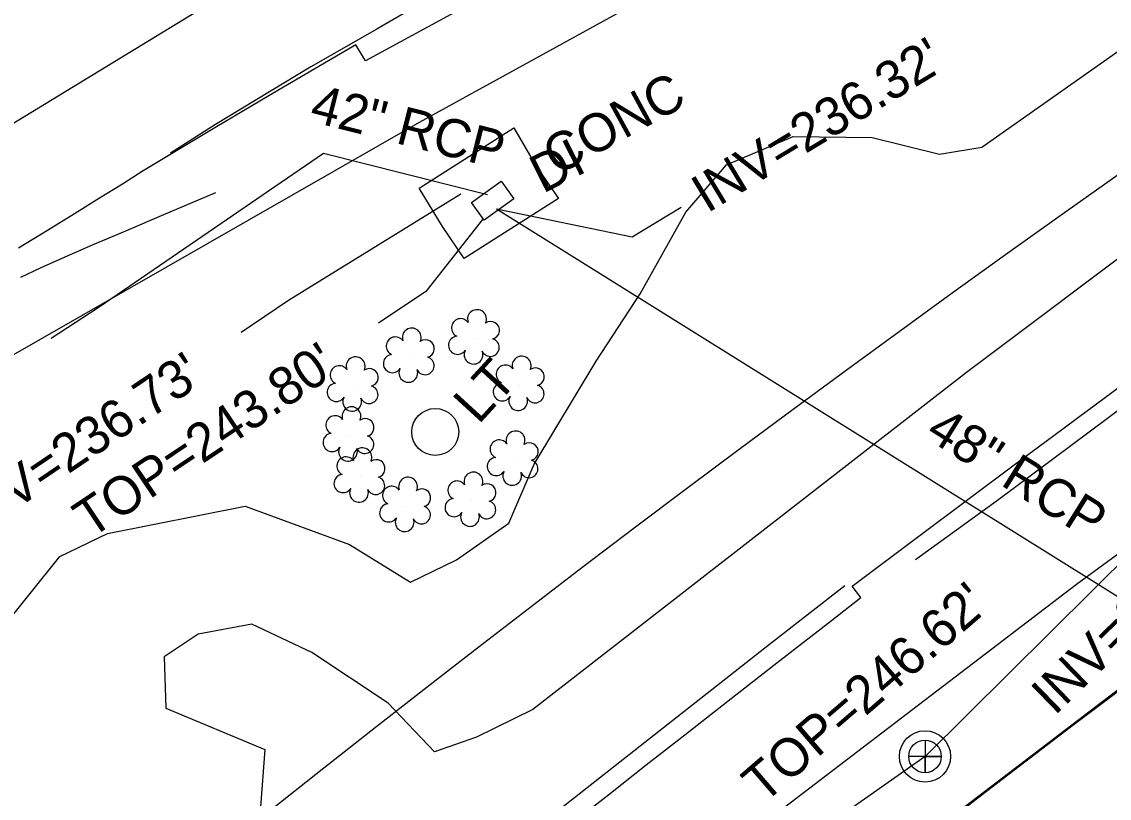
# Model space of a CAD drawing. Extents: x 2100323 to 2109811, y 740376 to 749755.
# Drawn here: x 2107097.1 to 2107211.2, y 745697.5 to 745779 of the extents above; entities that cross this region are included whole.
import ezdxf

# ---------------------------------------------------------------- set-up
doc = ezdxf.new("R2010")
doc.units = 0
for name, color, linetype in [('Exist Horizontal Alignment', 7, 'Continuous'), ('Exist Other Culture Area Outline', 7, 'Continuous'), ('Exist Other Culture Area Outline Text', 7, 'Continuous'), ('Exist Roads Curbs', 7, 'Continuous'), ('Exist Roads EOP', 7, 'Continuous'), ('Exist Roads EOT', 7, 'Continuous'), ('Exist Structure Minor Catch Basin Top Elevation', 7, 'Continuous'), ('Exist Structure Minor Drop Inlet', 7, 'Continuous'), ('Exist Structure Minor Drop Inlet Text', 7, 'Continuous'), ('Exist Structure Minor Pipes RCP 42 Inch', 7, 'Continuous'), ('Exist Structure Minor Pipes RCP 42 Inch Invert', 7, 'Continuous'), ('Exist Structure Minor Pipes RCP 42 Inch Leader', 7, 'Continuous'), ('Exist Structure Minor Pipes RCP 42 Inch Text', 7, 'Continuous'), ('Exist Structure Minor Pipes RCP 48 Inch', 7, 'Continuous'), ('Exist Structure Minor Pipes RCP 48 Inch Invert', 7, 'Continuous'), ('Exist Structure Minor Pipes RCP 48 Inch Leader', 7, 'Continuous'), ('Exist Structure Minor Pipes RCP 48 Inch Text', 7, 'Continuous'), ('Exist Utilities Gas UG Line SUE LOS B', 7, 'Continuous'), ('Exist Utilities Other Pole CELL', 7, 'Continuous'), ('Exist Utilities Other Pole Text', 7, 'Continuous'), ('Exist Utilities Sanitary Sewer Manhole CELL', 7, 'Continuous'), ('Exist Utilities Sanitary Sewer Manhole Text', 7, 'Continuous'), ('Exist Utilities Sanitary Sewer UG Line', 7, 'Continuous'), ('Exist Utilities Sanitary Sewer UG Line Invert Elevation', 7, 'Continuous'), ('Exist Vegetation Shrub CELL', 7, 'Continuous'), ('Exist Vegetation Woods Line', 7, 'Continuous')]:
    doc.layers.add(name, color=color, linetype=linetype)

msp = doc.modelspace()

# ---------------------------------------------------------------- linework, layer by layer
at = {"layer": 'Exist Horizontal Alignment'}
for centre, radius, end in [((2108313.04, 744202.32), 1909.86, 140.95358), ((2108362.3, 744184.07), 1909.86, 134.63361), ((2107590.76, 744964.65), 954.93, 146.59323)]:
    msp.add_arc(centre, radius, 114.45205, end, dxfattribs=at)
at = {"layer": 'Exist Other Culture Area Outline'}
msp.add_lwpolyline([(2107141.21, 745757.51), (2107138.77, 745761.52), (2107148.68, 745767.83), (2107150.96, 745763.93), (2107153.38, 745760.44), (2107143.47, 745754.12)], close=True, dxfattribs=at)
at = {"layer": 'Exist Roads Curbs'}
for points in [[(2107096.96, 745752.19), (2107099.04, 745753.16), (2107101.61, 745754.32), (2107104.48, 745755.57), (2107107.72, 745756.95), (2107111.72, 745758.64), (2107117.43, 745761.05)], [(2107094.01, 745646.92), (2107098.76, 745651), (2107104.39, 745655.82), (2107110.85, 745661.33), (2107117.82, 745667.2), (2107125.25, 745673.39), (2107132.33, 745679.24), (2107138.28, 745684.12), (2107143.29, 745688.19), (2107148.65, 745692.5), (2107154.57, 745697.22), (2107162.91, 745703.79), (2107175.52, 745713.67), (2107183.43, 745719.84)]]:
    msp.add_lwpolyline(points, dxfattribs=at)
at = {"layer": 'Exist Roads EOP'}
for points in [[(2107143.3, 745780.41), (2107133.11, 745774.88), (2107132.12, 745776.57), (2107123.93, 745771.76), (2107117.48, 745767.95), (2107112.77, 745765.13), (2107109.81, 745763.32), (2107107.61, 745761.95), (2107105.2, 745760.45), (2107102.58, 745758.83), (2107099.75, 745757.09), (2107096.73, 745755.22)], [(2107154.72, 745694.83), (2107158.65, 745697.92), (2107162.59, 745701.01), (2107166.62, 745704.17), (2107171.16, 745707.72), (2107176.29, 745711.72), (2107182.02, 745716.17), (2107185.1, 745718.57), (2107184.2, 745719.77), (2107190.76, 745724.69), (2107196.47, 745728.96), (2107201.33, 745732.58), (2107205.33, 745735.56), (2107208.89, 745738.2), (2107212.39, 745740.79)]]:
    msp.add_lwpolyline(points, dxfattribs=at)
at = {"layer": 'Exist Roads EOT'}
for points in [[(2107440.24, 745933.81), (2107404.03, 745917.39), (2107367.99, 745900.95), (2107333, 745885.1), (2107295.51, 745868.08), (2107259.58, 745851.79), (2107223.93, 745835.66), (2107188.4, 745819.06), (2107152.75, 745800.9), (2107116.84, 745780.9), (2107083.63, 745760.67)], [(2107445.49, 745923.72), (2107407.49, 745906.46), (2107371.23, 745889.95), (2107337.89, 745874.91), (2107302.05, 745858.67), (2107263.61, 745841.14), (2107229.6, 745825.83), (2107204.26, 745814.11), (2107202.83, 745813.62), (2107196.18, 745810.31), (2107186.42, 745805.5), (2107181.35, 745802.76), (2107174.89, 745799.66), (2107171.1, 745797.71), (2107165.57, 745795.12), (2107157.72, 745791), (2107149.86, 745786.83), (2107141.92, 745782.66), (2107134.31, 745778.21), (2107127.4, 745774.24), (2107117.38, 745768.2), (2107112.66, 745765.2)], [(2107190.85, 745722.55), (2107199.45, 745728.79), (2107215.09, 745740.46), (2107230.3, 745751.39), (2107246.82, 745763.07), (2107265.39, 745775.86), (2107283.27, 745787.95), (2107298.37, 745798.03), (2107312.44, 745807.14), (2107332.84, 745820.08), (2107349.38, 745830.67), (2107368.86, 745842.4), (2107385.68, 745852.15), (2107401.66, 745861.21), (2107416.1, 745869.46), (2107439.77, 745882.44)], [(2107442.69, 745870.6), (2107406.8, 745850.44), (2107372.86, 745830.68), (2107339.08, 745809.87), (2107305.42, 745788.22), (2107272.86, 745766.41), (2107240.1, 745743.62), (2107207.73, 745719.94), (2107176.48, 745696.07), (2107145.68, 745671.47), (2107115.52, 745646.13), (2107085.25, 745619.73)], [(2107448.5, 745860.92), (2107413.54, 745841.47), (2107378.34, 745820.88), (2107346.01, 745801.03), (2107313.07, 745779.84), (2107279.73, 745757.44), (2107247.51, 745734.81), (2107214.49, 745710.71), (2107183.61, 745687.12), (2107154.12, 745663.55), (2107122.01, 745636.81), (2107092.13, 745611.11)]]:
    msp.add_lwpolyline(points, dxfattribs=at)
at = {"layer": 'Exist Structure Minor Catch Basin Top Elevation'}
msp.add_lwpolyline([(2107145.39, 745758.22), (2107139.46, 745750.69), (2107134.48, 745747.35)], dxfattribs=at)
at = {"layer": 'Exist Structure Minor Drop Inlet'}
msp.add_lwpolyline([(2107144.24, 745760.02), (2107147.36, 745762.26), (2107148.69, 745760.4), (2107145.57, 745758.16)], close=True, dxfattribs=at)
at = {"layer": 'Exist Structure Minor Pipes RCP 42 Inch'}
msp.add_line((2107145.93, 745760.81), (2107128.73, 745765.17), dxfattribs=at)
at = {"layer": 'Exist Structure Minor Pipes RCP 42 Inch Leader'}
for points in [[(2107128.73, 745765.17), (2107105.17, 745749.04), (2107100.15, 745745.75)], [(2107143.14, 745760.89), (2107125.06, 745749.74), (2107120.08, 745746.38)]]:
    msp.add_lwpolyline(points, dxfattribs=at)
at = {"layer": 'Exist Structure Minor Pipes RCP 48 Inch'}
msp.add_line((2107146.88, 745759.35), (2107249.97, 745694.98), dxfattribs=at)
at = {"layer": 'Exist Structure Minor Pipes RCP 48 Inch Leader'}
msp.add_lwpolyline([(2107146.88, 745759.35), (2107161.1, 745756.4), (2107166.23, 745759.51)], dxfattribs=at)
at = {"layer": 'Exist Utilities Gas UG Line SUE LOS B'}
msp.add_lwpolyline([(2106916.45, 745724.72), (2106925.38, 745688.29), (2106937.02, 745690.76), (2106940.47, 745691.34), (2106991.24, 745664.81), (2107031.42, 745702.06), (2107081.15, 745735.47), (2107138.8, 745768.43), (2107209.26, 745807.24), (2107292.45, 745848.66), (2107346.05, 745873.93), (2107359.19, 745879.38), (2107363.65, 745878.23), (2107373.99, 745858.15), (2107393.75, 745818.21), (2107395.68, 745814.84), (2107398.3, 745812.89), (2107453.25, 745844.41), (2107460.11, 745847.54)], dxfattribs=at)
at = {"layer": 'Exist Utilities Other Pole CELL'}
msp.add_circle((2107140.44, 745735.94), 2.46, dxfattribs=at)
at = {"layer": 'Exist Utilities Sanitary Sewer Manhole CELL'}
msp.add_lwpolyline([(2107191.83, 745703.61), (2107191.83, 745700.19), (2107191.83, 745701.9), (2107193.54, 745701.9), (2107190.11, 745701.9)], dxfattribs=at)
for radius in [2.69, 1.71]:
    msp.add_circle((2107191.83, 745701.9), radius, dxfattribs=at)
at = {"layer": 'Exist Utilities Sanitary Sewer UG Line'}
for p, q in [((2107355.03, 745863.74), (2107191.83, 745701.9)), ((2107191.83, 745701.9), (2107139, 745664.8))]:
    msp.add_line(p, q, dxfattribs=at)
at = {"layer": 'Exist Vegetation Shrub CELL'}
for p, q in [((2107144.59, 745745.74), (2107144.59, 745745.74)), ((2107137.75, 745743.81), (2107137.75, 745743.81)), ((2107131.86, 745740.79), (2107131.86, 745740.79)), ((2107149.28, 745740.86), (2107149.28, 745740.86)), ((2107131.42, 745735.54), (2107131.42, 745735.54)), ((2107148.64, 745733.01), (2107148.64, 745733.01)), ((2107132.57, 745731.24), (2107132.57, 745731.24)), ((2107137.36, 745728.16), (2107137.36, 745728.16)), ((2107144.22, 745728.7), (2107144.22, 745728.7))]:
    msp.add_line(p, q, dxfattribs=at)
for centre, radius, start, end in [((2107144.82, 745747.78), 0.99, 334.8391, 200.4717), ((2107143.11, 745746.86), 0.968, 35.8908, 245.4216), ((2107146.26, 745746.6), 0.929, 284.4567, 126.0861), ((2107137.98, 745745.85), 0.99, 334.8391, 200.4717), ((2107136.27, 745744.94), 0.968, 35.8908, 245.4216), ((2107139.42, 745744.68), 0.929, 284.4567, 126.0861), ((2107142.79, 745745.03), 0.955, 95.1099, 327.9534), ((2107146.22, 745744.81), 0.937, 204.9913, 73.4601), ((2107132.09, 745742.83), 0.99, 334.8391, 200.4717), ((2107135.95, 745743.11), 0.955, 95.1099, 327.9534), ((2107139.39, 745742.88), 0.937, 204.9913, 73.4601), ((2107144.46, 745744.05), 0.984, 151.2797, 21.387), ((2107149.51, 745742.9), 0.99, 334.8391, 200.4717), ((2107130.38, 745741.92), 0.968, 35.8908, 245.4216), ((2107147.8, 745741.99), 0.968, 35.8908, 245.4216), ((2107150.95, 745741.73), 0.929, 284.4567, 126.0861), ((2107133.53, 745741.66), 0.929, 284.4567, 126.0861), ((2107137.62, 745742.13), 0.984, 151.2797, 21.387), ((2107130.06, 745740.09), 0.955, 95.1099, 327.9534), ((2107133.5, 745739.86), 0.937, 204.9913, 73.4601), ((2107147.48, 745740.15), 0.955, 95.1099, 327.9534), ((2107150.92, 745739.93), 0.937, 204.9913, 73.4601), ((2107131.73, 745739.11), 0.984, 151.2797, 21.387), ((2107149.15, 745739.18), 0.984, 151.2797, 21.387), ((2107131.65, 745737.59), 0.99, 334.8391, 200.4717), ((2107129.94, 745736.67), 0.968, 35.8908, 245.4216), ((2107133.09, 745736.41), 0.929, 284.4567, 126.0861), ((2107129.62, 745734.84), 0.955, 95.1099, 327.9534), ((2107148.87, 745735.05), 0.99, 334.8391, 200.4717), ((2107133.06, 745734.62), 0.937, 204.9913, 73.4601), ((2107147.16, 745734.14), 0.968, 35.8908, 245.4216), ((2107150.32, 745733.88), 0.929, 284.4567, 126.0861), ((2107131.29, 745733.86), 0.984, 151.2797, 21.387), ((2107132.8, 745733.28), 0.99, 334.8391, 200.4717), ((2107131.08, 745732.36), 0.968, 35.8908, 245.4216), ((2107134.24, 745732.1), 0.929, 284.4567, 126.0861), ((2107146.84, 745732.31), 0.955, 95.1099, 327.9534), ((2107150.28, 745732.08), 0.937, 204.9913, 73.4601), ((2107130.77, 745730.53), 0.955, 95.1099, 327.9534), ((2107134.2, 745730.31), 0.937, 204.9913, 73.4601), ((2107144.45, 745730.74), 0.99, 334.8391, 200.4717), ((2107148.52, 745731.33), 0.984, 151.2797, 21.387), ((2107135.88, 745729.28), 0.968, 35.8908, 245.4216), ((2107137.59, 745730.2), 0.99, 334.8391, 200.4717), ((2107142.73, 745729.83), 0.968, 35.8908, 245.4216), ((2107145.89, 745729.57), 0.929, 284.4567, 126.0861), ((2107132.44, 745729.55), 0.984, 151.2797, 21.387), ((2107139.03, 745729.03), 0.929, 284.4567, 126.0861), ((2107142.42, 745728), 0.955, 95.1099, 327.9534), ((2107135.56, 745727.45), 0.955, 95.1099, 327.9534), ((2107139, 745727.23), 0.937, 204.9913, 73.4601), ((2107145.85, 745727.77), 0.937, 204.9913, 73.4601), ((2107137.23, 745726.47), 0.984, 151.2797, 21.387), ((2107144.09, 745727.02), 0.984, 151.2797, 21.387)]:
    msp.add_arc(centre, radius, start, end, dxfattribs=at)
at = {"layer": 'Exist Vegetation Woods Line'}
for points in [[(2107091.67, 745711.24), (2107101.05, 745722.86), (2107106.05, 745725.3), (2107120.51, 745728.17), (2107131.43, 745724.12), (2107137.83, 745720.18), (2107142.67, 745722.51), (2107148.17, 745726.37), (2107150.82, 745732.57), (2107157.34, 745743.38), (2107161.93, 745750.42), (2107166.75, 745759), (2107171.01, 745763.95), (2107178.01, 745766.94), (2107186.28, 745766.84), (2107193.35, 745765.07), (2107197.8, 745765.82), (2107274.98, 745820.18)], [(2107257, 745787.84), (2107196.2, 745742.16), (2107150.68, 745706.81), (2107144.76, 745703.91), (2107140.38, 745702.39), (2107135.5, 745707.48), (2107127.48, 745712.81), (2107121.2, 745715.79), (2107115.58, 745714.71), (2107111.99, 745712.34), (2107112.17, 745706.96), (2107122.57, 745702.61), (2107122.11, 745696.61), (2107117.21, 745692.36), (2107106.59, 745684)]]:
    msp.add_lwpolyline(points, dxfattribs=at)

# ---------------------------------------------------------------- texts
at = {"layer": 'Exist Other Culture Area Outline Text'}
msp.add_text('CONC', height=4, rotation=28.5993, dxfattribs=at).set_placement((2107153.19, 745762.79))
at = {"layer": 'Exist Structure Minor Catch Basin Top Elevation'}
msp.add_text("TOP=243.80'", height=4, rotation=33.8475, dxfattribs=at).set_placement((2107104.27, 745724.68))
at = {"layer": 'Exist Structure Minor Drop Inlet Text'}
msp.add_text('DI', height=4, rotation=26.8052, dxfattribs=at).set_placement((2107151.72, 745760.91))
at = {"layer": 'Exist Structure Minor Pipes RCP 42 Inch Invert'}
msp.add_text("INV=236.73'", height=4, rotation=34.0218, dxfattribs=at).set_placement((2107091.93, 745724.74))
at = {"layer": 'Exist Structure Minor Pipes RCP 42 Inch Text'}
msp.add_text('42" RCP', height=4, rotation=345.751, dxfattribs=at).set_placement((2107127.13, 745768.57))
at = {"layer": 'Exist Structure Minor Pipes RCP 48 Inch Invert'}
msp.add_text("INV=236.32'", height=4, rotation=31.2305, dxfattribs=at).set_placement((2107168.97, 745758.84))
at = {"layer": 'Exist Structure Minor Pipes RCP 48 Inch Text'}
msp.add_text('48" RCP', height=4, rotation=328.0196, dxfattribs=at).set_placement((2107191.72, 745735.38))
at = {"layer": 'Exist Utilities Other Pole Text'}
msp.add_text('LT', height=4, rotation=47.5084, dxfattribs=at).set_placement((2107144.98, 745736.64))
at = {"layer": 'Exist Utilities Sanitary Sewer Manhole Text'}
msp.add_text("TOP=246.62'", height=4, rotation=40.7812, dxfattribs=at).set_placement((2107174.88, 745696.84))
at = {"layer": 'Exist Utilities Sanitary Sewer UG Line Invert Elevation'}
msp.add_text("INV=232.20'", height=4, rotation=44.1631, dxfattribs=at).set_placement((2107205.43, 745706.1))

doc.saveas('drawing.dxf')
